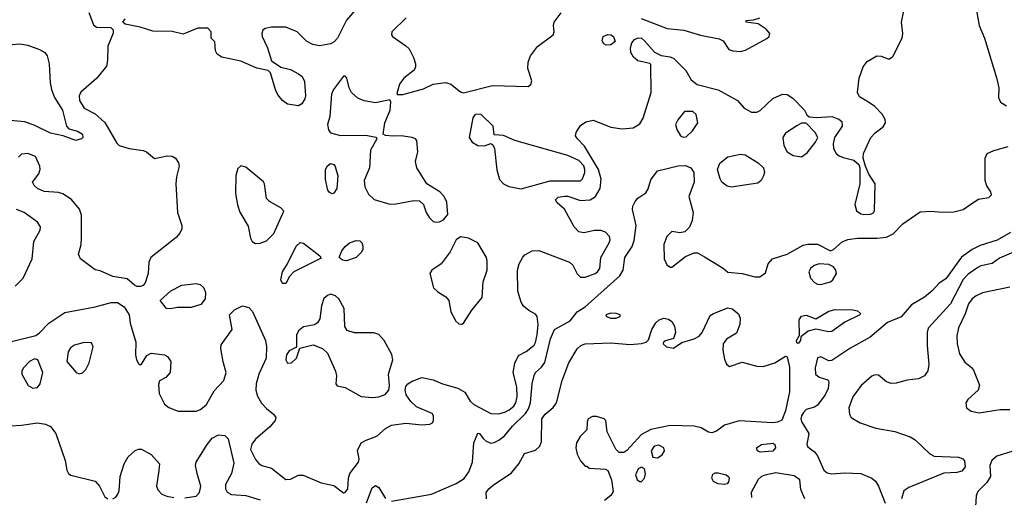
# Model space of a CAD drawing. Extents: x 1173029 to 1307123, y 522559 to 678521.
# Tile 422 of 623: x 1266213 to 1272361, y 604165 to 607151. Entities that reach past the tile are written whole.
import ezdxf

# ---------------------------------------------------------------- set-up
doc = ezdxf.new("R2010")
doc.units = 0

msp = doc.modelspace()

# ---------------------------------------------------------------- linework, layer by layer
at = {"layer": '0CON10XD'}
for points in [[(1268346.7, 607255), (1268255, 607147.5), (1268198.1, 607035), (1268177.3, 607012.7), (1268155, 607000.5), (1268085, 606988.2), (1268044.7, 606994.7), (1268005, 607016.5), (1267945, 607074.6), (1267875, 607104.7), (1267785, 607103.8), (1267746.7, 607095), (1267732.5, 607085), (1267724.3, 607065), (1267726.5, 607045), (1267760.4, 606975), (1267785, 606893.3), (1267844.1, 606854.1), (1267905, 606838.6), (1267955, 606812.2), (1267976.7, 606795), (1267992.7, 606765), (1267997.5, 606675), (1267993.3, 606655), (1267975.7, 606625), (1267955, 606612.9), (1267885, 606623.1), (1267854.7, 606644.7), (1267828, 606678), (1267812.9, 606705), (1267778.6, 606818.6), (1267765, 606833.8), (1267695, 606848.2), (1267595, 606891.8), (1267475.6, 606915.6), (1267446.2, 606935), (1267436.2, 606955), (1267431.7, 607011.7), (1267410, 607035), (1267410, 607075), (1267387.5, 607097.5), (1267325, 607096.7), (1267235, 607060), (1267165, 607077.5), (1267045, 607079.2), (1266965, 607103.6), (1266872.3, 607122.3), (1266857.5, 607135), (1266871.2, 607155)], [(1268235, 604194.2), (1268245, 604196), (1268262.1, 604217.9), (1268267.1, 604285), (1268275.7, 604315), (1268328.6, 604385), (1268332.5, 604405), (1268321.7, 604458.3), (1268346.2, 604505), (1268377.2, 604522.8), (1268443.2, 604546.8), (1268498.2, 604595), (1268535, 604615.3), (1268625, 604629.1), (1268725, 604618.8), (1268775, 604622.5), (1268790, 604630), (1268797.5, 604645), (1268797.5, 604675), (1268789.3, 604689.3), (1268690.8, 604730.8), (1268655, 604763.3), (1268626.4, 604806.4), (1268620.5, 604835), (1268625, 604858.8), (1268637.5, 604875), (1268665, 604891.9), (1268725, 604914), (1268795, 604900), (1268852.5, 604875), (1268948.3, 604848.3), (1268992.2, 604822.2), (1269025.9, 604765.9), (1269048.1, 604745), (1269155, 604689.8), (1269202.1, 604687.9), (1269242.3, 604697.7), (1269268.8, 604711.2), (1269298, 604735), (1269310.3, 604755), (1269318.8, 604795), (1269317.3, 604855), (1269294.2, 604945.8), (1269305.9, 605004.1), (1269328.3, 605051.7), (1269375, 605076), (1269425, 605116), (1269435, 605133.8), (1269445, 605180), (1269449.7, 605245), (1269444.4, 605295), (1269435, 605309.2), (1269392, 605332), (1269359.7, 605359.7), (1269344.3, 605385), (1269323, 605453), (1269321.5, 605585), (1269332.7, 605625), (1269355, 605666.2), (1269368.3, 605681.7), (1269413.2, 605706.8), (1269455, 605708.6), (1269645.7, 605635.7), (1269666.9, 605616.9), (1269695, 605561.5), (1269715, 605541.8), (1269745, 605542), (1269805.6, 605565), (1269821.9, 605575), (1269835.4, 605594.6), (1269841.5, 605665), (1269894.4, 605755), (1269899.4, 605775), (1269896.4, 605796.4), (1269872.1, 605822.1), (1269842.4, 605832.4), (1269803.4, 605833.4), (1269735, 605817.7), (1269705, 605825.4), (1269675.8, 605855.8), (1269615.4, 605965.4), (1269569.2, 606005), (1269558, 606025), (1269575, 606040.6), (1269615, 606048.2), (1269635, 606046.9), (1269715, 606019.6), (1269775, 606025.5), (1269808.1, 606045), (1269837.1, 606095), (1269844.6, 606154.6), (1269826.9, 606215), (1269739.1, 606359.1), (1269695.5, 606405), (1269684.4, 606425), (1269686.9, 606445), (1269715, 606490), (1269747.9, 606512.1), (1269795, 606521.8), (1269905, 606478.7), (1269975, 606468.5), (1270044.5, 606475.5), (1270085, 606500), (1270105.6, 606534.4), (1270157.1, 606695), (1270155, 606870), (1270147, 606877), (1270072.6, 606892.6), (1270045, 606916), (1270029.4, 606945), (1270027.1, 606975), (1270035.7, 607005), (1270053, 607027), (1270075, 607038.1), (1270095, 607034.3), (1270115, 607018.6), (1270177.3, 606947.3), (1270217.7, 606927.7), (1270275, 606918.9), (1270298.3, 606908.3), (1270373, 606833), (1270406.7, 606775), (1270442.5, 606745), (1270575, 606711.9), (1270695.8, 606645.8), (1270737, 606597), (1270783.4, 606573.4), (1270815, 606572.9), (1270837.4, 606582.6), (1270915, 606657.5), (1270975.7, 606684.3), (1271005, 606682.9), (1271040.3, 606660.3), (1271113.8, 606585), (1271127.5, 606555), (1271143, 606543), (1271188.8, 606538.8), (1271285, 606545.5), (1271328.3, 606528.3), (1271345.7, 606515), (1271348.6, 606485), (1271301.1, 606415), (1271292.5, 606375), (1271294.3, 606345), (1271311.4, 606315), (1271329.8, 606299.8), (1271355, 606288.2), (1271422.6, 606272.6), (1271453.8, 606245), (1271458.8, 606225), (1271458.9, 606125), (1271427.5, 605995), (1271438.8, 605955), (1271465, 605937.5), (1271485, 605933.1), (1271525, 605936), (1271545, 605944), (1271551.2, 605955), (1271553.8, 606125), (1271515.8, 606185.8), (1271494.1, 606234.1), (1271479.2, 606285), (1271481.9, 606315), (1271528.5, 606415), (1271555, 606443.5), (1271605, 606480), (1271620, 606505), (1271617.4, 606527.4), (1271599.3, 606559.3), (1271550.2, 606610.2), (1271502, 606642), (1271457.4, 606667.4), (1271444.4, 606695), (1271455.7, 606785), (1271479.4, 606855), (1271505, 606890), (1271565, 606924.3), (1271592.7, 606922.7), (1271635, 606906), (1271645, 606906.2), (1271665, 606920), (1271723.3, 607035), (1271727.5, 607065), (1271719.4, 607135), (1271733.8, 607205)], [(1272181.7, 607241.7), (1272204.2, 607115), (1272237.5, 607035), (1272315, 606780), (1272326, 606724), (1272324.2, 606664.2), (1272337.5, 606635), (1272375, 606611.2)], [(1266644.6, 607195), (1266675, 607117.5), (1266693.9, 607103.9), (1266781.7, 607101.7), (1266797, 607087), (1266796.4, 607066.4), (1266764, 606985), (1266762.5, 606895), (1266755, 606860), (1266694.3, 606785), (1266595, 606696.9), (1266585.4, 606675), (1266586.2, 606645), (1266615, 606598.1), (1266685, 606561.3), (1266745, 606507.7), (1266819.1, 606379.1), (1266834.3, 606364.3), (1266897.5, 606345), (1266983.6, 606333.6), (1267004.5, 606324.5), (1267055, 606282), (1267135, 606300), (1267165, 606297.1), (1267185.6, 606285.6)], [(1268626.9, 607163.1), (1268538, 607075), (1268534, 607055), (1268542, 607045), (1268625, 606988.1), (1268645, 606967.5), (1268672.5, 606915), (1268685.5, 606875), (1268685.6, 606855), (1268675.7, 606835), (1268612, 606785), (1268585, 606747.5), (1268568.3, 606688.3), (1268573.3, 606683.3)], [(1268573.3, 606683.3), (1268605, 606684), (1268735, 606718.6), (1268795, 606746.7), (1268875, 606757.5), (1268905, 606747.5), (1268965, 606698.8), (1268985, 606693.8), (1269165, 606739.3), (1269387.5, 606732.5), (1269404.1, 606745.9), (1269411.7, 606768.3), (1269385.5, 606845), (1269388.8, 606885), (1269401.8, 606925), (1269446.4, 606983.6), (1269543.4, 607056.6), (1269550.8, 607075), (1269546.9, 607115), (1269551.5, 607135), (1269595, 607192.5)], [(1270093, 607157), (1270255.2, 607095.2), (1270360, 607085), (1270465, 607054.5), (1270580.5, 607030.5), (1270605, 607017.5), (1270641.2, 606965), (1270665.7, 606955.7), (1270715, 606952.5), (1270745, 606960), (1270878, 607032), (1270892.5, 607045), (1270898, 607065), (1270875, 607090.8), (1270825, 607124), (1270750, 607135), (1270750, 607145), (1270795, 607148.8), (1270835, 607162)], [(1269875, 606991.2), (1269860.5, 607000.5), (1269849.3, 607019.3), (1269856.2, 607045), (1269885, 607058.1), (1269905, 607055.6), (1269921.2, 607045), (1269931.2, 607015), (1269905, 606994), (1269875, 606991.2)], [(1266145, 606994.1), (1266215, 606998.9), (1266265, 606991.2), (1266336.2, 606965), (1266370, 606945), (1266384.3, 606924.3), (1266397.5, 606875), (1266404.3, 606755)], [(1268815, 605884.4), (1268835, 605887.1), (1268859.5, 605900.5), (1268886.8, 605933.2), (1268880.3, 606010.3), (1268864.5, 606044.5), (1268835.8, 606075), (1268754.5, 606124.5), (1268692.9, 606225), (1268684, 606265), (1268700, 606325), (1268693.3, 606395), (1268685, 606406.7), (1268665, 606413.8), (1268595.6, 606425.6), (1268545, 606422), (1268497, 606427), (1268482.5, 606435), (1268494.3, 606505), (1268526.9, 606585), (1268530, 606635), (1268525, 606650), (1268435, 606631.1), (1268365, 606643.8), (1268325, 606659.1), (1268284.4, 606695), (1268270.6, 606725), (1268255.9, 606785.9), (1268245, 606797.5), (1268235, 606797.5), (1268172.5, 606715), (1268161.1, 606685), (1268149.6, 606545), (1268135.7, 606495), (1268141.2, 606461.2), (1268154.3, 606444.3), (1268217.5, 606427.5), (1268375, 606428.9), (1268436.2, 606416.2), (1268442.5, 606405), (1268404.5, 606335.5), (1268398.2, 606225), (1268364.6, 606145), (1268367.9, 606105), (1268390.3, 606060.3), (1268426.6, 606026.6), (1268525, 605997.6), (1268565, 605999.1), (1268675, 606020), (1268708.9, 606018.9), (1268734.6, 605994.6), (1268752.1, 605945), (1268771.7, 605911.7), (1268795, 605889.5), (1268815, 605884.4)], [(1266404.3, 606755), (1266411.4, 606715), (1266430, 606665), (1266480.9, 606585), (1266505.9, 606485.9), (1266519.3, 606469.3), (1266575, 606454.2), (1266605.7, 606435), (1266608.6, 606415), (1266600, 606405), (1266565, 606395.7), (1266485, 606424), (1266405, 606440.5), (1266308.5, 606488.5), (1266245, 606512.4), (1266035, 606530.3)], [(1269345, 606094), (1269525, 606144.2), (1269715, 606143.1), (1269726.7, 606155), (1269741.3, 606195), (1269743, 606215), (1269736.3, 606236.3), (1269705, 606269.7), (1269635, 606301.6), (1269304.6, 606394.6), (1269235, 606427.5), (1269175, 606430), (1269170, 606485), (1269095, 606557.5), (1269065, 606560), (1269054.4, 606555.6), (1269042.1, 606537.9), (1269020, 606415), (1269038, 606385), (1269075, 606364.4), (1269115, 606362), (1269155, 606377.5), (1269168.3, 606368.3), (1269178, 606345), (1269192, 606212), (1269209.3, 606150.7), (1269234.2, 606125), (1269267.4, 606107.4), (1269345, 606094)], [(1270355, 606416), (1270375, 606419.2), (1270414, 606455), (1270448, 606505), (1270437, 606557), (1270417, 606577), (1270365, 606576.2), (1270322.9, 606525), (1270308, 606495), (1270315.8, 606465), (1270340, 606425), (1270355, 606416)], [(1271095, 606293.1), (1271131.1, 606318.9), (1271182, 606385), (1271196.1, 606413.9), (1271181.2, 606445), (1271123, 606503), (1271095, 606503.3), (1271065, 606488), (1270995, 606440.8), (1270978.1, 606415), (1270984.4, 606365), (1271005, 606324), (1271042.6, 606302.6), (1271095, 606293.1)], [(1268535, 604141.8), (1268785, 604185.4), (1268938.5, 604251.5), (1268987.7, 604282.3), (1269017.2, 604325), (1269040.7, 604385), (1269050, 604505), (1269073, 604567), (1269085, 604563.8), (1269107.5, 604532.5), (1269125.9, 604515.9), (1269155, 604503.8), (1269175, 604506.9), (1269205, 604523.2), (1269239.9, 604550.1), (1269290.2, 604609.8), (1269371.5, 604688.5), (1269390.9, 604719.1), (1269402.9, 604755), (1269412.9, 604875), (1269425, 604927.1), (1269435, 604946.1), (1269471.6, 604978.4), (1269491.8, 605008.2), (1269528.4, 605155), (1269553.5, 605215), (1269651.1, 605268.9), (1269695, 605323.8), (1269743.3, 605355), (1269960.9, 605549.1), (1269981.6, 605585), (1269992.3, 605665), (1270037.2, 605732.8), (1270050.5, 605769.5), (1270062.1, 605865), (1270039.4, 605965), (1270041.4, 605985), (1270055.6, 606014.4), (1270073.3, 606035), (1270122.3, 606067.7), (1270137.3, 606092.7), (1270155, 606150), (1270196.7, 606205), (1270325, 606237.1), (1270369.8, 606239.8), (1270404, 606225), (1270422, 606195), (1270424.3, 606135), (1270391.1, 606045), (1270417.5, 605945), (1270412.9, 605895), (1270395.8, 605854.2), (1270366.1, 605823.9), (1270335, 605818.8), (1270285, 605825.7), (1270255, 605795.8), (1270234.6, 605745), (1270236.5, 605655), (1270255, 605618), (1270275, 605602.9), (1270285, 605604.3), (1270370.3, 605669.7), (1270425, 605693.8), (1270445, 605693.8), (1270488.2, 605668.2), (1270605, 605598), (1270635, 605572.5), (1270725, 605564.4), (1270802.6, 605542.6), (1270835, 605542.9), (1270871.1, 605568.9), (1270886.7, 605625), (1270914.2, 605655.8), (1271005, 605685.5), (1271105, 605741.8), (1271135, 605748.2), (1271195, 605747.8), (1271275, 605706.7), (1271295, 605713.3), (1271348.9, 605761.1), (1271385, 605776.1), (1271444.6, 605784.6), (1271565, 605784.6), (1271625, 605791.1), (1271667.6, 605812.4), (1271727.1, 605875), (1271835, 605948.6), (1271905.4, 605954.6), (1271975, 605947.9), (1272045, 605949.6), (1272104, 605965), (1272151.8, 605998.2), (1272200.6, 606029.4), (1272265, 606039.2), (1272282, 606055), (1272278, 606075), (1272253, 606113), (1272241.2, 606145), (1272241.2, 606285), (1272253.3, 606315), (1272295, 606333.3), (1272385, 606358.9)], [(1267185.6, 606285.6), (1267205.6, 606255.6), (1267210, 606235), (1267191.7, 606168.3), (1267188.9, 606125), (1267198.4, 605945), (1267226.7, 605865), (1267226.4, 605843.6), (1267213.8, 605816.2), (1267191, 605789), (1267032, 605665), (1267020, 605635), (1267016.2, 605565), (1266996.7, 605505), (1266985, 605490), (1266966.1, 605483.9), (1266945, 605483.8), (1266930.8, 605490.8), (1266885, 605530), (1266795, 605546.2), (1266715, 605580), (1266685, 605586.2), (1266593.8, 605655), (1266580, 605685), (1266597.1, 605745), (1266600, 605785), (1266599.1, 605929.1), (1266586.6, 605966.6), (1266536.6, 606026.6), (1266482.7, 606062.7), (1266455, 606070.8), (1266367.3, 606077.3), (1266325.7, 606095.7), (1266303.3, 606115), (1266292.5, 606135), (1266333.4, 606186.6), (1266341.9, 606215), (1266340, 606235), (1266311.2, 606295), (1266264.1, 606314.1), (1266225, 606309.2), (1266205, 606291.2)], [(1270655, 606104.6), (1270629.8, 606109.8), (1270597.8, 606135), (1270586.5, 606155), (1270570, 606215), (1270585.9, 606254.1), (1270635, 606294.4), (1270715, 606310.6), (1270744.1, 606305.9), (1270825, 606256.9), (1270858.6, 606225), (1270864.2, 606195.8), (1270857.5, 606175), (1270842, 606145), (1270822.1, 606127.9), (1270655, 606104.6)], [(1267685, 605750.8), (1267715, 605754.3), (1267755, 605768.6), (1267801.1, 605815), (1267863, 605953), (1267844.1, 605974.1), (1267773.3, 606015), (1267755, 606033.3), (1267742.5, 606125), (1267735, 606138), (1267625, 606228.6), (1267595, 606237.5), (1267575, 606220), (1267563.4, 606176.6), (1267560.4, 606065), (1267573.3, 605993.3), (1267587.9, 605947.9), (1267639.1, 605859.1), (1267654.4, 605785), (1267664.3, 605765), (1267685, 605750.8)], [(1268165, 606061.4), (1268145, 606072.5), (1268137.8, 606085), (1268122.4, 606152.4), (1268123.8, 606215), (1268135, 606238.1), (1268155, 606251.1), (1268175, 606245.6), (1268184, 606234), (1268199.1, 606175), (1268194.5, 606095.5), (1268175, 606066), (1268165, 606061.4)], [(1266185.7, 605484.3), (1266235.4, 605534.6), (1266290.4, 605655), (1266301.2, 605765), (1266340.6, 605835), (1266344.4, 605855), (1266325.6, 605885), (1266241.4, 605945), (1266193.2, 605963.2)], [(1268975, 605248), (1268985, 605254), (1269036, 605334), (1269100.6, 605415), (1269108.3, 605511.7), (1269131.4, 605585), (1269132.7, 605642.7), (1269127.1, 605665), (1269075, 605756), (1269015, 605785.6), (1268965.9, 605794.1), (1268938.8, 605775), (1268900.9, 605699.1), (1268845.5, 605624.5), (1268786.7, 605585), (1268773.8, 605565), (1268798, 605475), (1268825, 605450), (1268875, 605418), (1268892, 605395), (1268906, 605325), (1268936.9, 605266.9), (1268955, 605250), (1268975, 605248)], [(1272400.1, 605819.9), (1272316.8, 605773.2), (1272211.1, 605738.9), (1272160.4, 605715), (1272094.4, 605665.6), (1271995, 605530.5), (1271955, 605504.4), (1271910, 605455), (1271863.3, 605416.7), (1271782.3, 605367.7), (1271717.3, 605292.7), (1271631.7, 605258.3), (1271523.3, 605166.7), (1271395.7, 605095), (1271285, 605021.2), (1271265, 605018.8), (1271215, 605044.2), (1271195, 605036), (1271180, 604975), (1271181.4, 604935), (1271205, 604915.8), (1271259.3, 604899.3), (1271266, 604886), (1271261.4, 604845), (1271242.9, 604805), (1271195, 604742), (1271175, 604728), (1271125, 604714), (1271106.9, 604695), (1271093.9, 604675), (1271091.1, 604655), (1271097.3, 604635), (1271140, 604565), (1271128, 604495), (1271135, 604481.2), (1271175, 604449.4), (1271194.7, 604424.7), (1271234, 604334), (1271255, 604318.2), (1271282.4, 604312.4), (1271365, 604317.2), (1271465, 604313.6), (1271534.6, 604284.6), (1271556.2, 604266.2), (1271575.3, 604235.3), (1271617.6, 604127.6)], [(1267875, 605501.2), (1267855, 605501.2), (1267843.9, 605523.9), (1267854.2, 605575), (1267886.2, 605625), (1267939.4, 605735), (1267965, 605758.1), (1267985, 605754.4), (1268086.7, 605675), (1268095, 605660), (1267925.5, 605574.5), (1267897.1, 605545), (1267875, 605501.2)], [(1268255, 605644), (1268228.3, 605648.3), (1268207.5, 605665), (1268225, 605706.7), (1268245, 605733.3), (1268273.3, 605755), (1268315, 605770.8), (1268337.6, 605767.6), (1268350, 605755), (1268355.8, 605735), (1268355.8, 605715), (1268346.2, 605695), (1268315, 605664), (1268255, 605644)], [(1272433.1, 605703.1), (1272330.5, 605659.5), (1272284.3, 605625.7), (1272215, 605612.2), (1272195, 605602.7), (1272135, 605560), (1272105, 605526.2), (1272025, 605375.4), (1271886.7, 605223.3), (1271880.4, 605195), (1271880, 605115), (1271890.5, 604995), (1271884.4, 604955), (1271863.1, 604925), (1271825, 604906.2), (1271755, 604897.9), (1271685, 604878.2), (1271655, 604876.2), (1271625, 604887.9), (1271575, 604927.8), (1271555, 604930.9), (1271535, 604921.5), (1271466.5, 604865), (1271415, 604794.2), (1271391.1, 604725), (1271394.4, 604685), (1271404.4, 604665), (1271461.7, 604631.7), (1271558, 604598), (1271677.1, 604577.1), (1271772.9, 604542.9), (1271804.2, 604525), (1271897, 604437), (1271922.7, 604422.7), (1272075, 604416.9), (1272102, 604405), (1272112.8, 604392.8), (1272116.4, 604355), (1272095, 604328), (1272065, 604320), (1271984.2, 604315.8), (1271765, 604227.3), (1271734.6, 604205), (1271719.4, 604155)], [(1271215, 605495.7), (1271245, 605504.3), (1271275, 605512), (1271291.2, 605525), (1271312.5, 605565), (1271310, 605585), (1271294.2, 605605), (1271265, 605620), (1271205, 605624.5), (1271174.2, 605615), (1271150, 605595), (1271140, 605575), (1271151.4, 605535), (1271175, 605507.5), (1271195, 605497.1), (1271215, 605495.7)], [(1267155, 605343.8), (1267130, 605345), (1267090, 605395), (1267157.5, 605455), (1267225, 605491.1), (1267315, 605501.5), (1267341.2, 605495), (1267364.2, 605475), (1267372.9, 605445), (1267370.8, 605405), (1267345, 605371.4), (1267285, 605351.5), (1267198.8, 605351.2), (1267155, 605343.8)], [(1268418.3, 604788.3), (1268455, 604792.5), (1268495, 604806.9), (1268517.5, 604835), (1268522.7, 604865), (1268515.4, 604935), (1268543.1, 605025), (1268537.9, 605057.9), (1268490, 605145), (1268455, 605182.9), (1268425, 605192.9), (1268304.3, 605194.3), (1268258.3, 605208.3), (1268243.9, 605233.9), (1268238.8, 605345), (1268206, 605405), (1268185, 605424), (1268155, 605434), (1268135, 605426.2), (1268112.7, 605407.3), (1268097, 605363), (1268088.3, 605281.7), (1268073.9, 605256.1), (1268055, 605243.8), (1267985, 605231.2), (1267953.3, 605205), (1267942.3, 605177.7), (1267941.7, 605108.3), (1267938.3, 605101.7), (1267895, 605081.2), (1267880, 605055), (1267874.6, 605025), (1267885, 605004.2), (1267910, 605005), (1267942, 605035), (1267962.5, 605097.5), (1268045, 605118.8), (1268104.4, 605094.4), (1268135.5, 605065.5), (1268185.6, 604954.4), (1268190.5, 604925), (1268187.5, 604875), (1268195, 604862.5), (1268245, 604852.5), (1268345.4, 604795.4), (1268418.3, 604788.3)], [(1272395, 605479.3), (1272225, 605443.4), (1272185.3, 605424.7), (1272160, 605405), (1272137.8, 605375), (1272117, 605313), (1272074.5, 605225), (1272064.6, 605175), (1272066.5, 605125), (1272082.2, 605062.2), (1272115, 605010), (1272157, 604977), (1272169.7, 604959.7), (1272205.5, 604865.5), (1272197.1, 604835), (1272133.9, 604776.1), (1272121.9, 604755), (1272124.6, 604724.6), (1272155, 604702.9), (1272205, 604692.7), (1272334.6, 604714.6), (1272395, 604714.6)], [(1266155, 605136.2), (1266313.4, 605176.6), (1266337.2, 605192.8), (1266395, 605253.5), (1266495, 605320.9), (1266685, 605355.7), (1266783.6, 605383.6), (1266825, 605383.3), (1266865, 605356.7), (1266896, 605305), (1266904, 605254), (1266939.2, 605135), (1266935.7, 605055), (1266941.9, 605025), (1266955, 605001.2), (1266965, 604993.8), (1266975, 604996.7), (1267007.8, 605052.2), (1267035, 605066.9), (1267116.6, 605056.6), (1267136, 605045), (1267156.2, 605015), (1267153.3, 604945), (1267125, 604913.3), (1267087, 604893), (1267079.3, 604870.7), (1267084.2, 604815), (1267117.7, 604747.7), (1267145, 604726.2), (1267203.2, 604703.2), (1267315, 604703.1), (1267342, 604715), (1267380, 604745), (1267428.3, 604831.7), (1267488.6, 604895), (1267501.9, 604945), (1267483, 605013), (1267469.4, 605095), (1267470.9, 605119.1), (1267540, 605215), (1267524, 605305), (1267553.9, 605336.1), (1267605, 605361.9), (1267645, 605350.8), (1267667.6, 605327.6), (1267748.8, 605145), (1267753.9, 605105), (1267751.8, 605035), (1267706.7, 604935), (1267690.5, 604875), (1267688.5, 604835), (1267698, 604798), (1267723.9, 604753.9), (1267755, 604719.4), (1267798.6, 604685), (1267811.9, 604665), (1267808.1, 604645), (1267775, 604605.8), (1267685, 604528.6), (1267661.9, 604498.1), (1267655.5, 604465), (1267685, 604402), (1267705.6, 604375.6), (1267725, 604364), (1267785, 604347.1), (1267875, 604277.5), (1267905, 604279.4), (1267955, 604302.9), (1267983, 604303), (1268095.6, 604255.6), (1268175, 604238.6), (1268235, 604194.2)], [(1269128.1, 604155), (1269125.8, 604195), (1269142, 604218), (1269169.1, 604240.9), (1269285, 604317.5), (1269330.4, 604375), (1269365, 604440), (1269435, 604459.1), (1269461.8, 604485), (1269471.5, 604515), (1269473.5, 604655), (1269494.5, 604685), (1269543.7, 604726.4), (1269565.5, 604755), (1269600, 604895), (1269642.5, 605005), (1269695, 605093.1), (1269717.5, 605115), (1269744.6, 605125.4), (1269905, 605131.1), (1270025, 605120.5), (1270095, 605126.5), (1270124.5, 605135.5), (1270139.7, 605150.3), (1270160.6, 605215), (1270185, 605256), (1270205.5, 605274.5), (1270235, 605284.3), (1270265, 605278.6), (1270285, 605263.1), (1270302, 605235), (1270308.2, 605195), (1270295, 605158.8), (1270245, 605143.8), (1270233.3, 605135), (1270231.2, 605125), (1270252.5, 605105), (1270295, 605098), (1270347, 605133), (1270425, 605156.5), (1270455, 605172.2), (1270475.3, 605194.7), (1270525, 605300.6), (1270545.3, 605314.7), (1270635, 605348.9), (1270662.4, 605342.4), (1270701.4, 605311.4), (1270711.9, 605285), (1270709.4, 605245), (1270689.4, 605190.6), (1270626.6, 605153.4), (1270605.3, 605124.7), (1270603.1, 605085), (1270615, 605028), (1270627.6, 604997.6), (1270645, 604982.2), (1270725, 605010), (1270815, 604985.5), (1270855, 604983.1), (1270927.5, 605005), (1270995, 605047.5), (1271005, 605042.5), (1271019.3, 604979.3), (1271018.9, 604825), (1270994.5, 604705.5), (1270972.7, 604647.3), (1270945.6, 604634.4), (1270915, 604630.5), (1270705, 604642.7), (1270613.5, 604616.5), (1270565, 604578.9), (1270535, 604568.1), (1270515, 604572.9), (1270468.8, 604598.8), (1270425, 604609.3), (1270275, 604613.5), (1270155, 604588.4), (1270095, 604557.5), (1270005, 604457.1), (1269985, 604445.8), (1269955.9, 604445.9), (1269935.8, 604465.8), (1269881.2, 604575), (1269873.3, 604645), (1269863.3, 604655), (1269815, 604670.5), (1269790.2, 604669.8), (1269763.8, 604655), (1269756.2, 604635), (1269753.6, 604586.4), (1269713.9, 604546.1), (1269690.4, 604505), (1269686.5, 604475), (1269694.1, 604435), (1269715, 604394), (1269745, 604360), (1269755, 604360), (1269768.3, 604348.3), (1269871.7, 604341.7), (1269885, 604332.5), (1269908.8, 604275), (1269919.3, 604200.7), (1269903.9, 604176.1), (1269864.2, 604145.8)], [(1269935, 605284.4), (1269962.5, 605295), (1269962.5, 605305), (1269937.5, 605315), (1269905, 605315.6), (1269872.5, 605305), (1269877.5, 605295), (1269902.5, 605285), (1269935, 605284.4)], [(1271075, 605127.5), (1271065, 605130), (1271063.8, 605145), (1271081.7, 605178.3), (1271080, 605275), (1271095, 605298), (1271125, 605303.8), (1271185, 605280), (1271265, 605329.4), (1271305, 605338.9), (1271415, 605337.5), (1271445, 605331.2), (1271462.5, 605315), (1271460, 605305), (1271365, 605259.2), (1271285, 605200.9), (1271265, 605199.6), (1271185, 605216), (1271136.9, 605203.1), (1271091.7, 605168.3), (1271088.8, 605145), (1271075, 605127.5)], [(1266585, 604937.5), (1266605, 604942.5), (1266626.3, 604963.7), (1266647.1, 605005), (1266672.5, 605105), (1266661.7, 605131.7), (1266615, 605133.8), (1266555, 605116), (1266530.5, 605099.5), (1266516.7, 605075), (1266508.8, 605015), (1266565.7, 604945.7), (1266585, 604937.5)], [(1266295, 604848.1), (1266325, 604850.6), (1266340.6, 604875), (1266357.5, 604945), (1266326, 605025), (1266305, 605031.2), (1266275, 605013.3), (1266236.7, 604975), (1266226.7, 604955), (1266226.2, 604935), (1266266.2, 604865), (1266295, 604848.1)], [(1266152.2, 604612.2), (1266225, 604615.8), (1266325, 604631.6), (1266375, 604622.2), (1266405, 604608), (1266438.2, 604565), (1266497.7, 604395), (1266508.6, 604335), (1266518, 604315), (1266533.3, 604303.3), (1266685, 604267.1), (1266712.2, 604235), (1266745, 604168.6), (1266763.8, 604155)], [(1267245, 604162.2), (1267315, 604171.4), (1267337.1, 604195), (1267344.2, 604235), (1267321.2, 604315), (1267312, 604365), (1267314.3, 604385), (1267383.1, 604495), (1267416, 604535), (1267455, 604555.6), (1267495, 604552), (1267515, 604530), (1267550.9, 604379.1), (1267535.4, 604314.6), (1267497.5, 604245), (1267498.3, 604218.3), (1267507.9, 604197.9), (1267535, 604182.9), (1267625, 604177.1), (1267715, 604150.5)], [(1270837, 604447), (1270819.2, 604455), (1270812.9, 604475), (1270845.6, 604495.6), (1270915, 604504.3), (1270929.2, 604495), (1270933.1, 604475), (1270915, 604453.6), (1270837, 604447)], [(1266795, 604155.7), (1266813.6, 604166.4), (1266827.1, 604185), (1266835.6, 604205.6), (1266840, 604295), (1266866.7, 604375), (1266891.7, 604418.3), (1266935, 604457.8), (1266955, 604465.9), (1266975, 604465.3), (1267035, 604433.6), (1267086.9, 604375), (1267081.9, 604331.9), (1267067.5, 604235), (1267075, 604211.2), (1267100, 604185), (1267131.7, 604171.7), (1267175, 604164.6)], [(1270195, 604411.4), (1270225, 604431.4), (1270239.4, 604455), (1270234.3, 604475), (1270205, 604490.4), (1270174.4, 604485), (1270156.4, 604455), (1270167.1, 604417.1), (1270195, 604411.4)], [(1272409.1, 604450.9), (1272315, 604422.7), (1272282.2, 604395), (1272271.5, 604365), (1272275.4, 604294.6), (1272252.4, 604257.6), (1272195, 604202), (1272185.5, 604175), (1272180.5, 604105), (1272167.5, 604075), (1272115, 604004), (1272025, 604002.5), (1272015, 603992.5), (1272006.2, 603965), (1272013.8, 603925), (1272023.2, 603903.2), (1272045, 603882), (1272105, 603866), (1272175, 603836.2), (1272195, 603834.2), (1272239.7, 603860.3), (1272308.3, 603881.7), (1272362, 603925)], [(1270085, 604263.1), (1270095, 604264.6), (1270115.4, 604285), (1270121.8, 604311.8), (1270113.6, 604343.6), (1270095, 604354.3), (1270075, 604343.3), (1270058.1, 604305), (1270067.9, 604275), (1270085, 604263.1)], [(1270615, 604244.3), (1270575, 604250), (1270546, 604265), (1270535.6, 604285), (1270541.1, 604308.9), (1270555, 604318.5), (1270575, 604318.2), (1270623.8, 604305), (1270638.6, 604295), (1270643.1, 604285), (1270638.9, 604261.1), (1270630.3, 604249.7), (1270615, 604244.3)], [(1271115.2, 604155.2), (1271091.5, 604215), (1271084.5, 604274.5), (1271048.9, 604298.9), (1270935, 604318), (1270866.1, 604303.9), (1270844.7, 604295.3), (1270823.9, 604276.1), (1270780, 604195), (1270783.5, 604163.5)], [(1268378.6, 604131.4), (1268415, 604224.3), (1268435, 604238.9), (1268455, 604226.9), (1268497.3, 604157.3)]]:
    msp.add_lwpolyline(points, dxfattribs=at)

doc.saveas('drawing.dxf')
